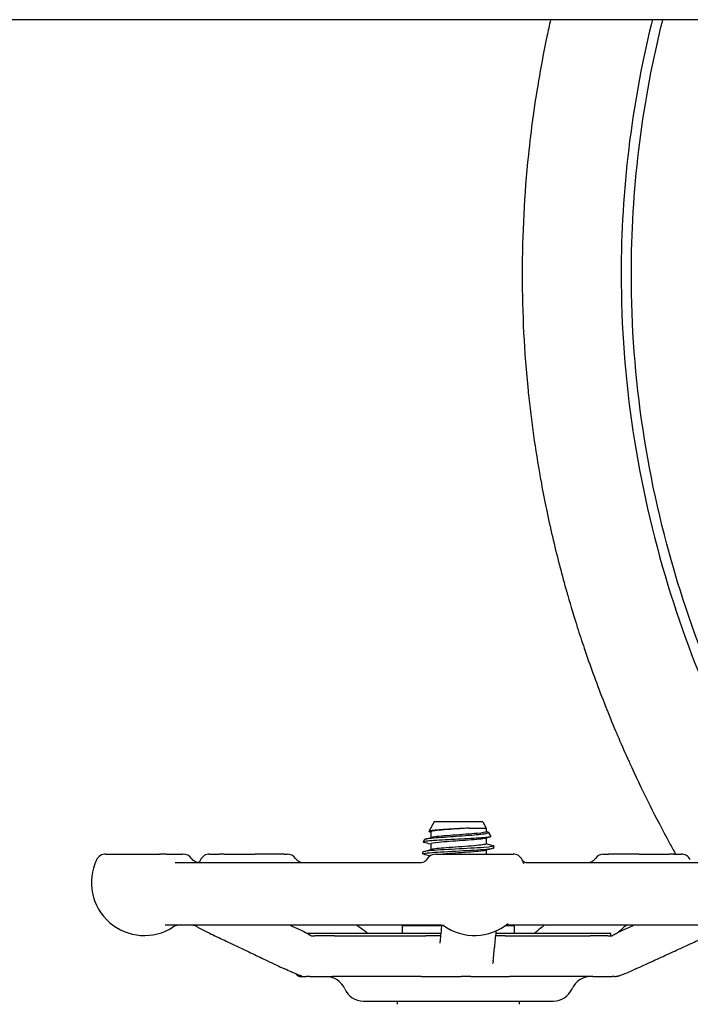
# Model space of a CAD drawing. Header units: inches. Extents: x 36 to 1719, y -84 to 1122.
# Tile 412 of 550: x 1418.4 to 1422.52, y 384.44 to 390.48. Entities that reach past the tile are written whole.
import ezdxf

# ---------------------------------------------------------------- set-up
doc = ezdxf.new("R2010")
doc.units = ezdxf.units.IN
doc.header["$LTSCALE"] = 48
doc.header["$MEASUREMENT"] = 0
doc.layers.add('Visible (ANSI)', color=7, linetype='Continuous', lineweight=30)

msp = doc.modelspace()

# ---------------------------------------------------------------- linework, layer by layer
at = {"layer": 'Visible (ANSI)'}
for p, q in [((1453.36662, 390.48443), (1387.86662, 390.48443)), ((1420.94995, 385.55843), (1420.91786, 385.5004)), ((1421.24829, 385.55843), (1420.94995, 385.55843)), ((1421.24829, 385.55843), (1421.26912, 385.52076)), ((1420.92912, 385.49749), (1420.92912, 385.46196)), ((1421.16547, 385.52076), (1421.26912, 385.52076)), ((1421.26912, 385.52076), (1421.26912, 385.49749)), ((1421.28413, 385.49361), (1421.29831, 385.46797)), ((1420.89019, 385.45035), (1420.882, 385.43554)), ((1421.26912, 385.45888), (1421.26912, 385.42335)), ((1420.88037, 385.36182), (1420.88037, 385.37367)), ((1420.92912, 385.42335), (1420.92912, 385.38782)), ((1421.26912, 385.38474), (1421.26912, 385.36093)), ((1421.31787, 385.39889), (1421.31787, 385.41074)), ((1418.93313, 385.36093), (1419.2628, 385.36093)), ((1419.3034, 385.36093), (1419.2628, 385.36093)), ((1419.3034, 385.36093), (1419.4069, 385.36093)), ((1419.40865, 385.36093), (1419.4069, 385.36093)), ((1419.57121, 385.36093), (1419.62926, 385.36093)), ((1419.66112, 385.36093), (1419.62926, 385.36093)), ((1419.66112, 385.36093), (1419.85174, 385.36093)), ((1420.0281, 385.36093), (1419.85174, 385.36093)), ((1420.0281, 385.36093), (1420.04704, 385.36093)), ((1420.96062, 385.36093), (1420.96054, 385.36093)), ((1420.96062, 385.36093), (1421.43495, 385.36093)), ((1421.99156, 385.36093), (1422.02042, 385.36093)), ((1422.20949, 385.36093), (1422.02042, 385.36093)), ((1422.20949, 385.36093), (1422.39476, 385.36093)), ((1422.42338, 385.36093), (1422.39476, 385.36093)), ((1422.42338, 385.36093), (1422.46739, 385.36093)), ((1419.3602, 385.30843), (1420.8629, 385.30843)), ((1421.52524, 385.30843), (1422.9269, 385.30843)), ((1420.99287, 384.92343), (1419.29822, 384.92343)), ((1420.75537, 384.92193), (1420.9982, 384.92193)), ((1420.75537, 384.87405), (1420.75537, 384.92193)), ((1420.77428, 384.92193), (1420.77715, 384.92343)), ((1421.38733, 384.92193), (1421.44287, 384.92193)), ((1422.97762, 384.92343), (1421.39693, 384.92343)), ((1421.42836, 384.92343), (1421.42548, 384.92193)), ((1421.44287, 384.87405), (1421.44287, 384.92193)), ((1420.99303, 384.87405), (1420.17049, 384.87405)), ((1420.33906, 384.85843), (1420.21776, 384.85843)), ((1420.33906, 384.85843), (1420.89861, 384.85843)), ((1420.33906, 384.85843), (1420.89861, 384.85843)), ((1420.99137, 384.85843), (1420.89861, 384.85843)), ((1421.38622, 384.85843), (1421.32904, 384.85843)), ((1422.03662, 384.87405), (1421.33072, 384.87405)), ((1421.38622, 384.85843), (1421.90815, 384.85843)), ((1421.38622, 384.85843), (1421.90815, 384.85843)), ((1422.017, 384.85843), (1421.90815, 384.85843)), ((1422.03662, 384.85859), (1422.03662, 384.87405)), ((1420.13338, 384.60843), (1420.13037, 384.60843)), ((1420.13338, 384.60843), (1420.16637, 384.60843)), ((1420.18716, 384.60843), (1420.16637, 384.60843)), ((1420.18716, 384.60843), (1420.3251, 384.60843)), ((1420.87325, 384.60843), (1420.3251, 384.60843)), ((1420.87325, 384.60843), (1421.11698, 384.60843)), ((1421.17562, 384.60843), (1421.11698, 384.60843)), ((1421.17562, 384.60843), (1421.41398, 384.60843)), ((1421.92527, 384.60843), (1421.41398, 384.60843)), ((1421.92527, 384.60843), (1422.04291, 384.60843)), ((1422.05836, 384.60843), (1422.04291, 384.60843)), ((1422.05836, 384.60843), (1422.06921, 384.60843)), ((1420.5158, 384.45843), (1421.68242, 384.45843)), ((1420.72412, 384.43843), (1420.72412, 384.45843)), ((1421.47412, 384.43843), (1421.47412, 384.45843))]:
    msp.add_line(p, q, dxfattribs=at)
for centre, radius, start, end in [((1419.1703, 385.18593), 0.325, 154.623066, 302.995885), ((1418.93313, 385.29843), 0.0625, 90, 154.623066), ((1419.40865, 385.29843), 0.0625, 34.46729, 90), ((1419.80838, 385.18593), 0.325, 154.623066, 157.856402), ((1419.57121, 385.29843), 0.0625, 90, 154.623066), ((1420.04704, 385.29843), 0.0625, 35.450543, 90), ((1420.14887, 385.37093), 0.0625, 215.450543, 270), ((1420.96055, 385.29843), 0.0625, 90, 151.080836), ((1421.43495, 385.29843), 0.0625, 25.376934, 90), ((1421.19778, 385.18593), 0.325, 20.670713, 25.376934), ((1421.88973, 385.37093), 0.0625, 270, 324.549457), ((1421.99156, 385.29843), 0.0625, 90, 144.549457), ((1422.46739, 385.29843), 0.0625, 25.376934, 90), ((1419.38132, 384.86093), 0.0625, 90, 122.995885), ((1421.19778, 385.18593), 0.325, 234.084412, 309.508636), ((1422.23022, 385.18593), 0.325, 244.985169, 246.048721), ((1420.13037, 384.63968), 0.03125, 210.661593, 270), ((1420.28662, 384.48343), 0.125, 23.578178, 90), ((1421.91162, 384.48343), 0.125, 90, 156.421822), ((1420.51575, 384.58343), 0.125, 203.578178, 270), ((1421.68249, 384.58343), 0.125, 270, 336.421822)]:
    msp.add_arc(centre, radius, start, end, dxfattribs=at)
for points, knots in [([(1421.66548, 390.48443), (1421.65779, 390.45033), (1421.65036, 390.41619), (1421.64318, 390.38203), (1421.6094, 390.22129), (1421.58106, 390.05916), (1421.55836, 389.8958), (1421.55782, 389.89192), (1421.55728, 389.88804), (1421.55675, 389.88416), (1421.54627, 389.80784), (1421.53701, 389.73122), (1421.52901, 389.65443), (1421.50377, 389.41223), (1421.4909, 389.1658), (1421.4909, 388.92193)], [0.938909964, 0.938909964, 0.938909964, 0.938909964, 0.940617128, 0.940617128, 0.940617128, 0.948650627, 0.948650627, 0.948650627, 0.948841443, 0.948841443, 0.948841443, 0.952593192, 0.952593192, 0.952593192, 0.964424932, 0.964424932, 0.964424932, 0.964424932]), ([(1422.29043, 390.48443), (1422.28786, 390.47406), (1422.28532, 390.46368), (1422.16101, 389.95045), (1422.09912, 389.43622), (1422.09912, 388.92193)], [-0.19005536, -0.19005536, -0.19005536, -0.19005536, -0.18621098, -0.18621098, 0, 0, 0, 0]), ([(1422.16162, 388.92193), (1422.16162, 389.43123), (1422.2229, 389.94048), (1422.34726, 390.45388), (1422.35102, 390.46916), (1422.35483, 390.48443)], [0, 0, 0, 0, 0.18621098, 0.18621098, 0.19192754, 0.19192754, 0.19192754, 0.19192754]), ([(1421.4909, 388.92193), (1421.4909, 388.92112), (1421.4909, 388.92031), (1421.4909, 388.91951), (1421.49098, 388.68119), (1421.50317, 388.4425), (1421.52741, 388.20492), (1421.52776, 388.20145), (1421.52812, 388.19799), (1421.52848, 388.19453), (1421.54662, 388.01923), (1421.57133, 387.84454), (1421.60244, 387.67104), (1421.60329, 387.6663), (1421.60414, 387.66157), (1421.605, 387.65683), (1421.61485, 387.60255), (1421.62533, 387.54838), (1421.63642, 387.49435), (1421.63748, 387.48921), (1421.63854, 387.48408), (1421.6396, 387.47894), (1421.66296, 387.36646), (1421.68901, 387.25457), (1421.71767, 387.14343), (1421.71927, 387.13722), (1421.72089, 387.131), (1421.72251, 387.12479), (1421.73606, 387.07282), (1421.75018, 387.02101), (1421.76487, 386.96939), (1421.76682, 386.96255), (1421.76877, 386.95571), (1421.77074, 386.94887), (1421.78951, 386.88364), (1421.80913, 386.81886), (1421.82957, 386.75455)], [0.964424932, 0.964424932, 0.964424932, 0.964424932, 0.964464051, 0.964464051, 0.964464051, 0.97602644, 0.97602644, 0.97602644, 0.976194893, 0.976194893, 0.976194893, 0.984727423, 0.984727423, 0.984727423, 0.984960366, 0.984960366, 0.984960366, 0.98763117, 0.98763117, 0.98763117, 0.987885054, 0.987885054, 0.987885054, 0.993447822, 0.993447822, 0.993447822, 0.993759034, 0.993759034, 0.993759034, 0.996362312, 0.996362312, 0.996362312, 0.996707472, 0.996707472, 0.996707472, 1, 1, 1, 1]), ([(1422.09912, 388.92193), (1422.09912, 388.27813), (1422.19637, 387.63454), (1422.56135, 386.43885), (1422.81527, 385.88366), (1423.13857, 385.36093)], [-6.28318531, -6.28318531, -6.28318531, -6.28318531, -6.05008592, -6.05008592, -5.8347456, -5.8347456, -5.8347456, -5.8347456]), ([(1423.21217, 385.36093), (1422.88181, 385.88888), (1422.62318, 386.45038), (1422.25791, 387.64701), (1422.16162, 388.28438), (1422.16162, 388.92193)], [5.83018614, 5.83018614, 5.83018614, 5.83018614, 6.05008592, 6.05008592, 6.28318531, 6.28318531, 6.28318531, 6.28318531]), ([(1421.82957, 386.75455), (1421.84338, 386.7111), (1421.8576, 386.66778), (1421.87221, 386.62459), (1421.87485, 386.6168), (1421.8775, 386.60902), (1421.88016, 386.60124), (1421.89701, 386.55198), (1421.91439, 386.5029), (1421.93227, 386.45399), (1421.93529, 386.44575), (1421.93832, 386.43751), (1421.94137, 386.42927), (1421.98021, 386.32422), (1422.02143, 386.22002), (1422.06493, 386.11682), (1422.06881, 386.10761), (1422.07271, 386.09841), (1422.07663, 386.08921), (1422.09644, 386.04273), (1422.1167, 385.99646), (1422.13742, 385.9504), (1422.14177, 385.94074), (1422.14614, 385.93108), (1422.15053, 385.92143), (1422.2216, 385.76518), (1422.29787, 385.61145), (1422.37892, 385.46066), (1422.38463, 385.45004), (1422.39036, 385.43943), (1422.39612, 385.42884), (1422.40845, 385.40613), (1422.4209, 385.3835), (1422.43345, 385.36093)], [0, 0, 0, 0, 0.002224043, 0.002224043, 0.002224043, 0.002624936, 0.002624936, 0.002624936, 0.005164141, 0.005164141, 0.005164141, 0.005592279, 0.005592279, 0.005592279, 0.011053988, 0.011053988, 0.011053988, 0.011541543, 0.011541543, 0.011541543, 0.014005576, 0.014005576, 0.014005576, 0.014522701, 0.014522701, 0.014522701, 0.022898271, 0.022898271, 0.022898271, 0.0234883, 0.0234883, 0.0234883, 0.024752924, 0.024752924, 0.024752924, 0.024752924]), ([(1420.89019, 385.45035), (1420.89031, 385.45056), (1420.89049, 385.45077), (1420.89297, 385.45276), (1420.9004, 385.45454), (1420.9248, 385.45813), (1420.94141, 385.45991), (1420.98157, 385.4635), (1421.00463, 385.46527), (1421.05411, 385.46886), (1421.08001, 385.47064), (1421.13119, 385.47423), (1421.15599, 385.47601), (1421.20122, 385.4796), (1421.22127, 385.48137), (1421.254, 385.48496), (1421.26646, 385.48674), (1421.2822, 385.49033), (1421.28546, 385.49211), (1421.28305, 385.49493), (1421.28067, 385.49595), (1421.27684, 385.49697)], [-2.471323, -2.471323, -2.471323, -2.471323, -2.4471425, -2.4471425, -2.2417348, -2.2417348, -2.0391858, -2.0391858, -1.8394961, -1.8394961, -1.6426663, -1.6426663, -1.4486971, -1.4486971, -1.2575891, -1.2575891, -1.0693429, -1.0693429, -0.8839593, -0.8839593, -0.7797575, -0.7797575, -0.7797575, -0.7797575]), ([(1421.16547, 385.52076), (1421.1469, 385.51952), (1421.12692, 385.51829), (1421.084, 385.51571), (1421.06137, 385.51438), (1421.01815, 385.51169), (1420.99801, 385.51035), (1420.96293, 385.50766), (1420.94841, 385.50633), (1420.92703, 385.50364), (1420.92048, 385.50231), (1420.91688, 385.49993), (1420.91806, 385.4989), (1420.92191, 385.49788)], [-4.2480515, -4.2480515, -4.2480515, -4.2480515, -4.0909216, -4.0909216, -3.9177275, -3.9177275, -3.7423694, -3.7423694, -3.5648477, -3.5648477, -3.385163, -3.385163, -3.2453713, -3.2453713, -3.2453713, -3.2453713]), ([(1421.16547, 385.52076), (1421.11671, 385.51708), (1421.05824, 385.51341), (1421.01265, 385.50973), (1420.96705, 385.50605), (1420.93544, 385.50238), (1420.93001, 385.4987), (1420.92942, 385.4983), (1420.92914, 385.4979), (1420.92917, 385.49749)], [13.736211, 13.736211, 13.736211, 13.736211, 14.6708098, 14.6708098, 14.6708098, 15.6053465, 15.6053465, 15.6053465, 15.7079633, 15.7079633, 15.7079633, 15.7079633]), ([(1421.26907, 385.49749), (1421.26884, 385.49422), (1421.24843, 385.49094), (1421.21354, 385.48767), (1421.17437, 385.48399), (1421.11791, 385.48032), (1421.06596, 385.47664), (1421.01402, 385.47296), (1420.96786, 385.46929), (1420.94531, 385.46561), (1420.94102, 385.46491), (1420.9376, 385.46421), (1420.93506, 385.46352)], [12.5663706, 12.5663706, 12.5663706, 12.5663706, 13.3988567, 13.3988567, 13.3988567, 14.3334779, 14.3334779, 14.3334779, 15.268037, 15.268037, 15.268037, 15.445753, 15.445753, 15.445753, 15.445753]), ([(1421.29831, 385.46797), (1421.2989, 385.4669), (1421.29627, 385.46584), (1421.28317, 385.46342), (1421.27095, 385.46208), (1421.238, 385.45939), (1421.21749, 385.45806), (1421.17075, 385.45537), (1421.1449, 385.45404), (1421.09116, 385.45135), (1421.06378, 385.45002), (1421.01107, 385.44733), (1420.98628, 385.446), (1420.94262, 385.44331), (1420.92425, 385.44197), (1420.89647, 385.43929), (1420.88743, 385.43795), (1420.88083, 385.43554), (1420.88141, 385.43448), (1420.88544, 385.43341)], [-1.8294571, -1.8294571, -1.8294571, -1.8294571, -1.6707361, -1.6707361, -1.469445, -1.469445, -1.2659958, -1.2659958, -1.0603886, -1.0603886, -0.8526241, -0.8526241, -0.6427026, -0.6427026, -0.4306244, -0.4306244, -0.2163901, -0.2163901, -0.0441233, -0.0441233, -0.0441233, -0.0441233]), ([(1421.26313, 385.45733), (1421.25981, 385.45642), (1421.25505, 385.45551), (1421.24885, 385.4546), (1421.22378, 385.45093), (1421.17579, 385.44725), (1421.12339, 385.44358), (1421.07099, 385.4399), (1421.01547, 385.43623), (1420.97825, 385.43255), (1420.94717, 385.42949), (1420.92948, 385.42642), (1420.92922, 385.42335)], [19.1117662, 19.1117662, 19.1117662, 19.1117662, 19.3428758, 19.3428758, 19.3428758, 20.2771046, 20.2771046, 20.2771046, 21.2112724, 21.2112724, 21.2112724, 21.9911486, 21.9911486, 21.9911486, 21.9911486]), ([(1420.8853, 385.35939), (1420.87957, 385.36089), (1420.87888, 385.36239), (1420.88374, 385.36389), (1420.89493, 385.36735), (1420.93532, 385.3708), (1420.99096, 385.37425), (1421.04639, 385.37769), (1421.1159, 385.38113), (1421.17564, 385.38457), (1421.23519, 385.388), (1421.28393, 385.39143), (1421.30523, 385.39486), (1421.31357, 385.3962), (1421.31764, 385.39755), (1421.31757, 385.39889)], [-28.4799629, -28.4799629, -28.4799629, -28.4799629, -28.0985528, -28.0985528, -28.0985528, -27.2207324, -27.2207324, -27.2207324, -26.3461896, -26.3461896, -26.3461896, -25.4743607, -25.4743607, -25.4743607, -25.1327412, -25.1327412, -25.1327412, -25.1327412]), ([(1421.31321, 385.41317), (1421.31485, 385.41274), (1421.31607, 385.41232), (1421.31684, 385.41189), (1421.32304, 385.40844), (1421.2996, 385.40499), (1421.25462, 385.40154), (1421.20963, 385.39809), (1421.14395, 385.39464), (1421.08023, 385.39119), (1421.01652, 385.38774), (1420.95597, 385.38429), (1420.91948, 385.38084), (1420.89421, 385.37845), (1420.88081, 385.37606), (1420.88061, 385.37367)], [18.6439269, 18.6439269, 18.6439269, 18.6439269, 18.7524691, 18.7524691, 18.7524691, 19.6296647, 19.6296647, 19.6296647, 20.5068064, 20.5068064, 20.5068064, 21.3838943, 21.3838943, 21.3838943, 21.9911486, 21.9911486, 21.9911486, 21.9911486]), ([(1421.26902, 385.42335), (1421.26907, 385.42274), (1421.26843, 385.42212), (1421.26705, 385.42151), (1421.25882, 385.41784), (1421.22464, 385.41416), (1421.17769, 385.41049), (1421.13075, 385.40681), (1421.07218, 385.40314), (1421.0246, 385.39946), (1420.98106, 385.3961), (1420.94769, 385.39274), (1420.93496, 385.38938)], [18.8495559, 18.8495559, 18.8495559, 18.8495559, 19.0056553, 19.0056553, 19.0056553, 19.9399062, 19.9399062, 19.9399062, 20.874096, 20.874096, 20.874096, 21.7289383, 21.7289383, 21.7289383, 21.7289383]), ([(1421.26299, 385.38319), (1421.25583, 385.38128), (1421.24244, 385.37936), (1421.22369, 385.37745), (1421.18768, 385.37378), (1421.1328, 385.3701), (1421.08021, 385.36643), (1421.05394, 385.3646), (1421.02856, 385.36276), (1421.00643, 385.36093)], [25.3949515, 25.3949515, 25.3949515, 25.3949515, 25.8812012, 25.8812012, 25.8812012, 26.8150062, 26.8150062, 26.8150062, 27.2814663, 27.2814663, 27.2814663, 27.2814663]), ([(1419.50785, 385.30843), (1419.50504, 385.30843), (1419.50202, 385.30864), (1419.49564, 385.30968), (1419.49228, 385.3105), (1419.48541, 385.31295), (1419.4819, 385.31456), (1419.47503, 385.31867), (1419.47167, 385.32116), (1419.46547, 385.32695), (1419.46263, 385.33024), (1419.46018, 385.3338)], [0, 0, 0, 0, 0.02073024, 0.02073024, 0.04146048, 0.04146048, 0.06219072, 0.06219072, 0.08292096, 0.08292096, 0.1036512, 0.1036512, 0.1036512, 0.1036512]), ([(1420.8629, 385.30843), (1420.86951, 385.30843), (1420.87559, 385.30958), (1420.8863, 385.31302), (1420.89062, 385.31537), (1420.89742, 385.3198), (1420.89974, 385.32187), (1420.90309, 385.32514), (1420.90411, 385.32637), (1420.90554, 385.32819), (1420.90586, 385.32871), (1420.90596, 385.32888), (1420.90597, 385.32888), (1420.90597, 385.32888)], [0, 0, 0, 0, 0.01956218, 0.01956218, 0.04214322, 0.04214322, 0.06689766, 0.06689766, 0.09171423, 0.09171423, 0.1193718, 0.1193718, 0.11941348, 0.11941348, 0.11941348, 0.11941348]), ([(1421.4942, 385.3192), (1421.49427, 385.31914), (1421.49434, 385.31908), (1421.49577, 385.31785), (1421.49781, 385.31626), (1421.50415, 385.31275), (1421.50855, 385.31081), (1421.51756, 385.30888), (1421.5213, 385.30843), (1421.52524, 385.30843)], [0.416667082, 0.416667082, 0.416667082, 0.416667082, 0.418381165, 0.418381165, 0.451270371, 0.451270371, 0.484674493, 0.484674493, 0.504153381, 0.504153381, 0.504153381, 0.504153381]), ([(1419.47584, 384.92318), (1419.47584, 384.92318), (1419.47581, 384.92318), (1419.47558, 384.9232), (1419.47545, 384.92321), (1419.47505, 384.92323), (1419.47494, 384.92323), (1419.47471, 384.92324), (1419.47463, 384.92324), (1419.47445, 384.92325), (1419.47435, 384.92326), (1419.47413, 384.92326), (1419.47402, 384.92327), (1419.47377, 384.92328), (1419.47364, 384.92328), (1419.47326, 384.92329), (1419.473, 384.9233), (1419.47225, 384.92332), (1419.47179, 384.92333), (1419.46962, 384.92337), (1419.46819, 384.92338), (1419.46515, 384.92341), (1419.46359, 384.92341), (1419.46104, 384.92342), (1419.46006, 384.92342), (1419.45857, 384.92343), (1419.45808, 384.92343), (1419.45719, 384.92343), (1419.45682, 384.92343), (1419.45631, 384.92343), (1419.45626, 384.92343), (1419.4562, 384.92343), (1419.45619, 384.92343), (1419.45617, 384.92343), (1419.45616, 384.92343), (1419.45592, 384.92343), (1419.45568, 384.92343), (1419.45544, 384.92343)], [0.378257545, 0.378257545, 0.378257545, 0.378257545, 0.386657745, 0.386657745, 0.392554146, 0.392554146, 0.394496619, 0.394496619, 0.39546607, 0.39546607, 0.396437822, 0.396437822, 0.397411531, 0.397411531, 0.398384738, 0.398384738, 0.400350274, 0.400350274, 0.404274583, 0.404274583, 0.419969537, 0.419969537, 0.438754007, 0.438754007, 0.450767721, 0.450767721, 0.456774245, 0.456774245, 0.461283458, 0.461283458, 0.461769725, 0.461769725, 0.461830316, 0.461830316, 0.461891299, 0.461891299, 0.463727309, 0.463727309, 0.463727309, 0.463727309]), ([(1419.56938, 384.87524), (1419.55201, 384.88349), (1419.5348, 384.89184), (1419.51383, 384.90297), (1419.50873, 384.90576), (1419.49966, 384.91086), (1419.49564, 384.91319), (1419.48883, 384.91706), (1419.48623, 384.91851), (1419.48241, 384.92043), (1419.48116, 384.92102), (1419.47927, 384.92184), (1419.47855, 384.92213), (1419.4774, 384.92257), (1419.47694, 384.92272), (1419.47591, 384.92306), (1419.47554, 384.92316), (1419.47532, 384.92321)], [0, 0, 0, 0, 0.15497359, 0.15497359, 0.20636211, 0.20636211, 0.24491806, 0.24491806, 0.26745771, 0.26745771, 0.27822563, 0.27822563, 0.28608386, 0.28608386, 0.29389274, 0.29389274, 0.30858895, 0.30858895, 0.30858895, 0.30858895]), ([(1420.14176, 384.88869), (1420.15349, 384.88313), (1420.16494, 384.87741), (1420.17989, 384.86859), (1420.1838, 384.86618), (1420.1892, 384.86293), (1420.19068, 384.86205), (1420.19322, 384.8606), (1420.1943, 384.85999), (1420.19587, 384.85917), (1420.19642, 384.85889), (1420.19745, 384.85838), (1420.19789, 384.85819), (1420.19847, 384.85793), (1420.19865, 384.85786), (1420.19885, 384.85778), (1420.19889, 384.85777), (1420.19889, 384.85777)], [0, 0, 0, 0, 0.10474171, 0.10474171, 0.14093521, 0.14093521, 0.15449192, 0.15449192, 0.16471611, 0.16471611, 0.17102308, 0.17102308, 0.17849198, 0.17849198, 0.1854649, 0.1854649, 0.19170635, 0.19170635, 0.19170635, 0.19170635]), ([(1420.98925, 384.83892), (1420.99099, 384.85504), (1420.99272, 384.87117), (1420.99575, 384.89925), (1420.99704, 384.9112), (1420.99833, 384.92315)], [0.77160372, 0.77160372, 0.77160372, 0.77160372, 1.07474202, 1.07474202, 1.29924856, 1.29924856, 1.29924856, 1.29924856]), ([(1421.0107, 384.92017), (1421.01002, 384.92046), (1421.00894, 384.9209), (1421.00553, 384.92192), (1421.00336, 384.92249), (1420.9982, 384.92321), (1420.99581, 384.92343), (1420.99287, 384.92343)], [0.52279542, 0.52279542, 0.52279542, 0.52279542, 0.545370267, 0.545370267, 0.565399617, 0.565399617, 0.577961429, 0.577961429, 0.577961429, 0.577961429]), ([(1421.31264, 384.70623), (1421.31421, 384.7208), (1421.31578, 384.73537), (1421.31892, 384.76452), (1421.3205, 384.77911), (1421.32364, 384.80827), (1421.32521, 384.82286), (1421.32835, 384.85203), (1421.32992, 384.86663), (1421.33182, 384.88419), (1421.33214, 384.88717), (1421.33246, 384.89015)], [0.7332962, 0.7332962, 0.7332962, 0.7332962, 1.0071895, 1.0071895, 1.2810829, 1.2810829, 1.5549762, 1.5549762, 1.8288696, 1.8288696, 1.8847241, 1.8847241, 1.8847241, 1.8847241]), ([(1421.39693, 384.92343), (1421.39352, 384.92343), (1421.3911, 384.9231), (1421.38894, 384.92272), (1421.38857, 384.92265), (1421.38823, 384.92258)], [0, 0, 0, 0, 0.023018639, 0.023018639, 0.0282285, 0.0282285, 0.0282285, 0.0282285]), ([(1422.04021, 384.85867), (1422.04021, 384.85867), (1422.04022, 384.85868), (1422.04029, 384.8587), (1422.04041, 384.85874), (1422.04084, 384.85891), (1422.04108, 384.85901), (1422.04178, 384.85932), (1422.04225, 384.85954), (1422.0433, 384.86006), (1422.04386, 384.86034), (1422.04529, 384.8611), (1422.0462, 384.8616), (1422.04978, 384.86362), (1422.05252, 384.86526), (1422.05932, 384.86925), (1422.06333, 384.87154), (1422.07711, 384.87903), (1422.08777, 384.88408), (1422.09849, 384.88901)], [0.14183772, 0.14183772, 0.14183772, 0.14183772, 0.14607956, 0.14607956, 0.15657381, 0.15657381, 0.16360701, 0.16360701, 0.17078889, 0.17078889, 0.17683828, 0.17683828, 0.18529246, 0.18529246, 0.21005388, 0.21005388, 0.24840144, 0.24840144, 0.34101643, 0.34101643, 0.34101643, 0.34101643]), ([(1422.13084, 384.92343), (1422.12968, 384.92267), (1422.12848, 384.92184), (1422.12334, 384.9181), (1422.11948, 384.91488), (1422.11076, 384.90727), (1422.1059, 384.90278), (1422.09475, 384.89291), (1422.08774, 384.88724), (1422.08266, 384.88313)], [0.29203731, 0.29203731, 0.29203731, 0.29203731, 0.30796327, 0.30796327, 0.36147562, 0.36147562, 0.43281014, 0.43281014, 0.51871093, 0.51871093, 0.51871093, 0.51871093]), ([(1419.56938, 384.87524), (1419.6001, 384.86064), (1419.63082, 384.84605), (1419.69226, 384.81686), (1419.72299, 384.80227), (1419.78443, 384.77309), (1419.81516, 384.75851), (1419.87661, 384.72934), (1419.90734, 384.71476), (1419.96881, 384.6856), (1419.99954, 384.67103), (1420.03027, 384.65646)], [0.9601047, 0.9601047, 0.9601047, 0.9601047, 1.233998, 1.233998, 1.5078914, 1.5078914, 1.7817848, 1.7817848, 2.0556781, 2.0556781, 2.3295715, 2.3295715, 2.3295715, 2.3295715]), ([(1420.19704, 384.85858), (1420.19728, 384.85858), (1420.19752, 384.85857), (1420.19843, 384.85854), (1420.19909, 384.85853), (1420.20041, 384.85851), (1420.20108, 384.8585), (1420.20357, 384.85846), (1420.2053, 384.85845), (1420.20871, 384.85844), (1420.21038, 384.85843), (1420.2129, 384.85843), (1420.21373, 384.85843), (1420.21521, 384.85843), (1420.21584, 384.85843), (1420.21661, 384.85843), (1420.2167, 384.85843), (1420.21682, 384.85843), (1420.21684, 384.85843), (1420.21688, 384.85843), (1420.2169, 384.85843), (1420.21693, 384.85843), (1420.21694, 384.85843), (1420.21722, 384.85843), (1420.21748, 384.85843), (1420.21774, 384.85843)], [0.287281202, 0.287281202, 0.287281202, 0.287281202, 0.289064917, 0.289064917, 0.294371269, 0.294371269, 0.300336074, 0.300336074, 0.316953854, 0.316953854, 0.333382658, 0.333382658, 0.341579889, 0.341579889, 0.347730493, 0.347730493, 0.348500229, 0.348500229, 0.348663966, 0.348663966, 0.348829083, 0.348829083, 0.348913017, 0.348913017, 0.351147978, 0.351147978, 0.351147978, 0.351147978]), ([(1420.53098, 384.88321), (1420.53324, 384.88161), (1420.53612, 384.87962), (1420.54051, 384.87637), (1420.54203, 384.87522), (1420.54353, 384.87405)], [0, 0, 0, 0, 0.033112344, 0.033112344, 0.050501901, 0.050501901, 0.050501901, 0.050501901]), ([(1420.98731, 384.81291), (1420.98731, 384.81291), (1420.98731, 384.81291), (1420.98731, 384.81293), (1420.98733, 384.81313), (1420.98739, 384.81403), (1420.98744, 384.81498), (1420.98759, 384.81749), (1420.98768, 384.81916), (1420.98792, 384.82306), (1420.98806, 384.82532), (1420.98842, 384.83041), (1420.98867, 384.8333), (1420.98901, 384.8367), (1420.98909, 384.83752), (1420.9892, 384.83848), (1420.98922, 384.83871), (1420.98925, 384.83892)], [0.39505215, 0.39505215, 0.39505215, 0.39505215, 0.39558435, 0.39558435, 0.40525064, 0.40525064, 0.42132108, 0.42132108, 0.44262059, 0.44262059, 0.47100407, 0.47100407, 0.50890401, 0.50890401, 0.52153513, 0.52153513, 0.52574122, 0.52574122, 0.52574122, 0.52574122]), ([(1421.5658, 384.87405), (1421.56598, 384.8742), (1421.56615, 384.87435), (1421.56832, 384.87618), (1421.57033, 384.8778), (1421.57279, 384.87977), (1421.57347, 384.88032), (1421.57409, 384.88082)], [0.369790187, 0.369790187, 0.369790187, 0.369790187, 0.371993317, 0.371993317, 0.397057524, 0.397057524, 0.40805669, 0.40805669, 0.40805669, 0.40805669]), ([(1422.01703, 384.85843), (1422.01732, 384.85843), (1422.01761, 384.85843), (1422.01792, 384.85843), (1422.01793, 384.85843), (1422.01795, 384.85843), (1422.01797, 384.85843), (1422.01806, 384.85843), (1422.01813, 384.85843), (1422.01826, 384.85843), (1422.01832, 384.85843), (1422.01914, 384.85843), (1422.01983, 384.85843), (1422.02144, 384.85843), (1422.02235, 384.85843), (1422.02579, 384.85844), (1422.02827, 384.85845), (1422.03194, 384.85848), (1422.03299, 384.8585), (1422.03462, 384.85853), (1422.03514, 384.85854), (1422.03622, 384.85857), (1422.03681, 384.85859), (1422.03773, 384.85863), (1422.03805, 384.85865), (1422.0385, 384.85867), (1422.03864, 384.85868), (1422.03906, 384.8587), (1422.03931, 384.85872), (1422.03978, 384.85875), (1422.03998, 384.85877), (1422.04031, 384.8588), (1422.04045, 384.85881), (1422.04058, 384.85883), (1422.04061, 384.85883), (1422.04064, 384.85883)], [0, 0, 0, 0, 0.002309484, 0.002309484, 0.002382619, 0.002382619, 0.002528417, 0.002528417, 0.003107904, 0.003107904, 0.003704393, 0.003704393, 0.011074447, 0.011074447, 0.020897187, 0.020897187, 0.048314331, 0.048314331, 0.058957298, 0.058957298, 0.063589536, 0.063589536, 0.068304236, 0.068304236, 0.070655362, 0.070655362, 0.071816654, 0.071816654, 0.074166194, 0.074166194, 0.077036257, 0.077036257, 0.08007559, 0.08007559, 0.080855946, 0.080855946, 0.080855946, 0.080855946]), ([(1422.19001, 384.65614), (1422.22172, 384.67071), (1422.25343, 384.68529), (1422.31683, 384.71444), (1422.34853, 384.72902), (1422.41193, 384.75819), (1422.44362, 384.77278), (1422.50702, 384.80195), (1422.53871, 384.81655), (1422.6021, 384.84573), (1422.63379, 384.86033), (1422.66548, 384.87492)], [0.4228722, 0.4228722, 0.4228722, 0.4228722, 0.6967656, 0.6967656, 0.970659, 0.970659, 1.2445523, 1.2445523, 1.5184457, 1.5184457, 1.792339, 1.792339, 1.792339, 1.792339]), ([(1420.13721, 384.61193), (1420.13721, 384.61193), (1420.13718, 384.61194), (1420.13699, 384.612), (1420.13687, 384.61203), (1420.13656, 384.61211), (1420.13643, 384.61215), (1420.13612, 384.61224), (1420.13593, 384.61229), (1420.13551, 384.6124), (1420.13527, 384.61247), (1420.13455, 384.61267), (1420.13404, 384.61281), (1420.13169, 384.61349), (1420.12999, 384.614), (1420.12492, 384.61562), (1420.1215, 384.61682), (1420.11079, 384.62076), (1420.1032, 384.62382), (1420.08797, 384.63017), (1420.0802, 384.63355), (1420.05805, 384.64337), (1420.044, 384.64995), (1420.03027, 384.65646)], [0.55023146, 0.55023146, 0.55023146, 0.55023146, 0.55573291, 0.55573291, 0.55952642, 0.55952642, 0.56142381, 0.56142381, 0.56333702, 0.56333702, 0.56525245, 0.56525245, 0.56911754, 0.56911754, 0.58443949, 0.58443949, 0.61464372, 0.61464372, 0.67607817, 0.67607817, 0.74039961, 0.74039961, 0.86273742, 0.86273742, 0.86273742, 0.86273742]), ([(1421.31264, 384.70623), (1421.31253, 384.70527), (1421.31239, 384.70394), (1421.31197, 384.70057), (1421.31165, 384.69834), (1421.31091, 384.69422), (1421.31052, 384.69237), (1421.31002, 384.6901), (1421.30986, 384.6894), (1421.30972, 384.68874), (1421.30969, 384.68859), (1421.30967, 384.68852), (1421.30967, 384.68852), (1421.30967, 384.68852)], [0, 0, 0, 0, 0.018818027, 0.018818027, 0.042443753, 0.042443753, 0.063358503, 0.063358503, 0.07651892, 0.07651892, 0.08373261, 0.08373261, 0.085554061, 0.085554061, 0.085554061, 0.085554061]), ([(1422.19001, 384.65614), (1422.17871, 384.65095), (1422.16726, 384.64572), (1422.14335, 384.6351), (1422.13074, 384.62961), (1422.11392, 384.62264), (1422.10931, 384.62076), (1422.10048, 384.61732), (1422.09629, 384.61575), (1422.09052, 384.6138), (1422.08868, 384.6132), (1422.08581, 384.61235), (1422.08484, 384.61207), (1422.08327, 384.61165), (1422.08273, 384.61151), (1422.08159, 384.61121), (1422.08097, 384.61106), (1422.08004, 384.61083), (1422.07972, 384.61075), (1422.0791, 384.61061), (1422.07879, 384.61053), (1422.07825, 384.61041), (1422.078, 384.61035), (1422.07737, 384.61021), (1422.07706, 384.61014), (1422.07638, 384.60998), (1422.07617, 384.60993), (1422.07598, 384.60989), (1422.07596, 384.60988), (1422.07596, 384.60988)], [0, 0, 0, 0, 0.09764107, 0.09764107, 0.20014664, 0.20014664, 0.23930076, 0.23930076, 0.27864659, 0.27864659, 0.29814838, 0.29814838, 0.30790559, 0.30790559, 0.3127903, 0.3127903, 0.31771137, 0.31771137, 0.32016895, 0.32016895, 0.32264172, 0.32264172, 0.32511111, 0.32511111, 0.33009062, 0.33009062, 0.33996153, 0.33996153, 0.34550167, 0.34550167, 0.34550167, 0.34550167]), ([(1422.08014, 384.61085), (1422.07987, 384.61074), (1422.07964, 384.61064), (1422.0787, 384.61026), (1422.07826, 384.6101), (1422.07695, 384.60964), (1422.07678, 384.60958), (1422.07548, 384.6092), (1422.07492, 384.60905), (1422.07382, 384.60882), (1422.07341, 384.60874), (1422.07258, 384.60862), (1422.0722, 384.60857), (1422.07155, 384.60851), (1422.07136, 384.6085), (1422.07096, 384.60847), (1422.07078, 384.60846), (1422.07047, 384.60845), (1422.07042, 384.60845), (1422.07032, 384.60844), (1422.07028, 384.60844), (1422.07018, 384.60844), (1422.07013, 384.60844), (1422.07004, 384.60844), (1422.07001, 384.60844), (1422.06995, 384.60843), (1422.06991, 384.60843), (1422.06985, 384.60843), (1422.06982, 384.60843), (1422.06974, 384.60843), (1422.0697, 384.60843), (1422.06958, 384.60843), (1422.06952, 384.60843), (1422.06943, 384.60843), (1422.0694, 384.60843), (1422.06935, 384.60843), (1422.06933, 384.60843), (1422.06928, 384.60843), (1422.06924, 384.60843), (1422.0692, 384.60843)], [0.11779335, 0.11779335, 0.11779335, 0.11779335, 0.12539603, 0.12539603, 0.15267282, 0.15267282, 0.22590879, 0.22590879, 0.25983755, 0.25983755, 0.27709352, 0.27709352, 0.29003826, 0.29003826, 0.29489319, 0.29489319, 0.29854506, 0.29854506, 0.29917519, 0.29917519, 0.29964483, 0.29964483, 0.30011832, 0.30011832, 0.30035436, 0.30035436, 0.30059124, 0.30059124, 0.30082774, 0.30082774, 0.30130555, 0.30130555, 0.30225858, 0.30225858, 0.30319876, 0.30319876, 0.30413637, 0.30413637, 0.30675068, 0.30675068, 0.30675068, 0.30675068])]:
    msp.add_open_spline(points, degree=3, knots=knots, dxfattribs=at)
for points in [[(1420.92912, 385.49595), (1420.92672, 385.49659), (1420.92432, 385.49724), (1420.92191, 385.49788)], [(1421.26912, 385.49903), (1421.27169, 385.49834), (1421.27427, 385.49766), (1421.27684, 385.49697)], [(1420.92912, 385.42181), (1420.91457, 385.4257), (1420.9, 385.42956), (1420.88544, 385.43341)], [(1420.89669, 385.45334), (1420.90944, 385.45671), (1420.92219, 385.4601), (1420.93493, 385.46352)], [(1421.29459, 385.46566), (1421.28416, 385.46289), (1421.27373, 385.46012), (1421.26331, 385.45733)], [(1420.88498, 385.3761), (1420.90164, 385.3805), (1420.91829, 385.38492), (1420.93493, 385.38938)], [(1421.31326, 385.39646), (1421.2966, 385.39206), (1421.27995, 385.38764), (1421.26331, 385.38319)], [(1421.26912, 385.42489), (1421.28383, 385.42096), (1421.29854, 385.41706), (1421.31326, 385.41317)], [(1420.92391, 385.34906), (1420.91094, 385.35252), (1420.89796, 385.35596), (1420.88498, 385.35939)], [(1420.06851, 384.92343), (1420.09292, 384.91185), (1420.11734, 384.90027), (1420.14176, 384.88869)], [(1420.53098, 384.88321), (1420.51207, 384.89661), (1420.49315, 384.91002), (1420.47424, 384.92343)], [(1421.62678, 384.92343), (1421.60922, 384.90922), (1421.59165, 384.89502), (1421.57409, 384.88082)], [(1422.09849, 384.88901), (1422.12345, 384.90048), (1422.14841, 384.91195), (1422.17337, 384.92343)], [(1422.08266, 384.88313), (1422.08101, 384.88179), (1422.07936, 384.88045), (1422.0777, 384.87911)]]:
    msp.add_open_spline(points, degree=3, dxfattribs=at)

doc.saveas('drawing.dxf')
